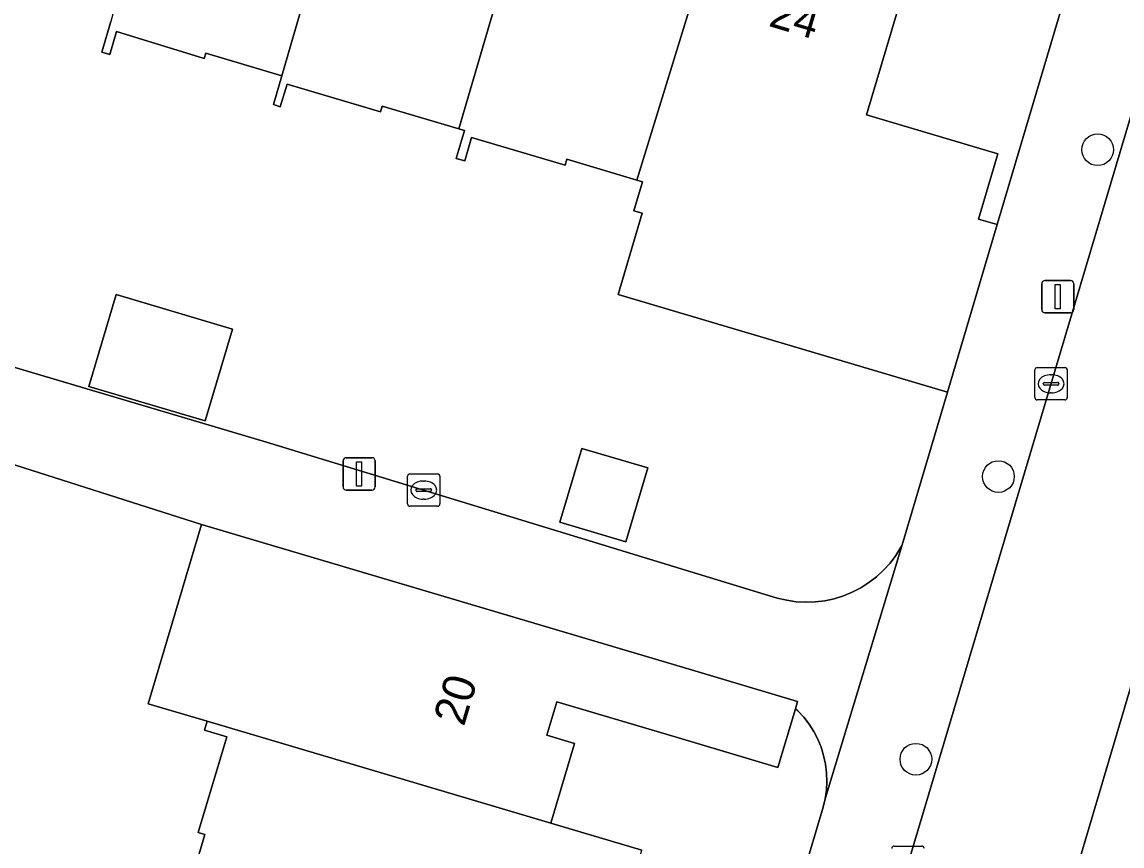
# Model space of a CAD drawing. Extents: x 162184 to 163154, y 385507 to 386516.
# Drawn here: x 162645.21 to 162679.2, y 386063.87 to 386089.33 of the extents above; entities that cross this region are included whole.
import ezdxf

# ---------------------------------------------------------------- set-up
doc = ezdxf.new("R2010")
doc.units = 0
for name, color, linetype in [('IMGEO_Boom', 7, 'Continuous'), ('IMGEO_Erf', 7, 'Continuous'), ('IMGEO_Kolk', 7, 'Continuous'), ('IMGEO_Lichtmast', 7, 'Continuous'), ('IMGEO_Muur', 7, 'Continuous'), ('IMGEO_Pand', 7, 'Continuous'), ('IMGEO_Pand_nummerreeks', 7, 'Continuous'), ('IMGEO_Rijbaan_lokaal_open', 7, 'Continuous'), ('IMGEO_Voetpad_open', 7, 'Continuous')]:
    doc.layers.add(name, color=color, linetype=linetype)

msp = doc.modelspace()

# ---------------------------------------------------------------- linework, layer by layer
at = {"layer": 'IMGEO_Boom'}
for centre in [(162678.444, 386085.382), (162675.38, 386075.286), (162672.827, 386066.552)]:
    msp.add_circle(centre, 0.489, dxfattribs=at)
at = {"layer": 'IMGEO_Erf'}
for points in [[(162673.016, 386092.209), (162671.307, 386086.458), (162675.364, 386085.253), (162674.766, 386083.24), (162675.341, 386083.069), (162678.454, 386093.552)], [(162613.841, 386087.903), (162652.771, 386076.351), (162668.548, 386071.532), (162668.837, 386071.463), (162669.13, 386071.419), (162669.426, 386071.403), (162669.723, 386071.412), (162670.017, 386071.449), (162670.308, 386071.511), (162670.591, 386071.599), (162670.865, 386071.712), (162671.128, 386071.849), (162671.378, 386072.009), (162671.613, 386072.19), (162671.83, 386072.392), (162672.029, 386072.613), (162672.207, 386072.85), (162672.363, 386073.102), (162672.402, 386073.174), (162673.803, 386077.892), (162663.627, 386080.915), (162664.371, 386083.421), (162664.111, 386083.498), (162664.378, 386084.395), (162664.205, 386084.446), (162662.046, 386085.088), (162661.99, 386084.902), (162659.103, 386085.76), (162658.889, 386085.039), (162658.629, 386085.116), (162658.884, 386085.975), (162658.71, 386086.026), (162656.339, 386086.73), (162656.286, 386086.555), (162653.401, 386087.412), (162653.193, 386086.712), (162652.98, 386086.776), (162653.243, 386087.664), (162650.893, 386088.362), (162650.844, 386088.199), (162648.135, 386089.031), (162647.924, 386088.323), (162647.675, 386088.397), (162647.957, 386089.34)], [(162650.177, 386061.915), (162650.863, 386064.22), (162650.654, 386064.283), (162651.537, 386067.247), (162650.849, 386067.452), (162650.93, 386067.723), (162649.109, 386068.266), (162650.754, 386073.806), (162644.29, 386075.864)], [(162655.1, 386015.095), (162669.961, 386065.071), (162670.024, 386065.332), (162670.063, 386065.598), (162670.078, 386065.866), (162670.069, 386066.135), (162670.036, 386066.402), (162669.979, 386066.664), (162669.899, 386066.921), (162669.797, 386067.169), (162669.673, 386067.407), (162669.528, 386067.634), (162669.363, 386067.846), (162669.18, 386068.043), (162669.105, 386068.11), (162668.566, 386066.297), (162665.391, 386067.24), (162661.731, 386068.327), (162661.424, 386067.295), (162662.278, 386067.041), (162661.548, 386064.58), (162664.364, 386063.744)]]:
    msp.add_lwpolyline(points, dxfattribs=at)
for points in [[(162648.126, 386080.908), (162651.717, 386079.841), (162650.874, 386077.002), (162647.283, 386078.069)], [(162662.507, 386076.156), (162664.548, 386075.55), (162663.869, 386073.266), (162661.828, 386073.872)]]:
    msp.add_lwpolyline(points, close=True, dxfattribs=at)
at = {"layer": 'IMGEO_Kolk'}
for p, q in [((162676.504, 386077.726), (162676.504, 386078.578)), ((162676.579, 386078.652), (162677.431, 386078.652)), ((162676.992, 386078.432), (162677.017, 386078.432)), ((162677.505, 386078.578), (162677.505, 386077.726)), ((162676.763, 386078.146), (162676.763, 386078.158)), ((162677.201, 386078.109), (162676.803, 386078.109)), ((162676.806, 386078.195), (162677.204, 386078.195)), ((162677.247, 386078.158), (162677.247, 386078.146)), ((162677.015, 386077.872), (162676.99, 386077.872)), ((162677.431, 386077.652), (162676.579, 386077.652)), ((162657.124, 386074.441), (162657.124, 386075.293)), ((162657.199, 386075.367), (162658.051, 386075.367)), ((162658.125, 386075.293), (162658.125, 386074.441)), ((162657.612, 386075.147), (162657.637, 386075.147)), ((162657.383, 386074.861), (162657.383, 386074.873)), ((162657.821, 386074.824), (162657.423, 386074.824)), ((162657.426, 386074.91), (162657.824, 386074.91)), ((162657.867, 386074.873), (162657.867, 386074.861)), ((162658.051, 386074.367), (162657.199, 386074.367)), ((162657.635, 386074.587), (162657.61, 386074.587)), ((162672.157, 386063.869), (162673.009, 386063.869))]:
    msp.add_line(p, q, dxfattribs=at)
for points in [[(162676.504, 386077.726), (162676.504, 386078.578)], [(162676.579, 386078.652), (162677.431, 386078.652)], [(162677.505, 386078.578), (162677.505, 386077.726)], [(162677.431, 386077.652), (162676.579, 386077.652)], [(162657.124, 386074.441), (162657.124, 386075.293)], [(162657.199, 386075.367), (162658.051, 386075.367)], [(162658.125, 386075.293), (162658.125, 386074.441)], [(162658.051, 386074.367), (162657.199, 386074.367)], [(162672.157, 386063.869), (162673.009, 386063.869)]]:
    msp.add_lwpolyline(points, dxfattribs=at)
for centre, radius, start, end in [((162676.581, 386078.576), 0.0765, 91.552, 178.448), ((162676.581, 386078.576), 0.0765, 91.552, 178.448), ((162677.429, 386078.576), 0.0765, 1.552, 88.448), ((162677.429, 386078.576), 0.0765, 1.552, 88.448), ((162676.803, 386078.155), 0.0403, 85.8775, 175.7526), ((162676.8, 386078.145), 0.0366, 178.938, 274.7102), ((162677.204, 386078.152), 0.043, 264.8664, 352.4533), ((162677.208, 386078.157), 0.0386, 1.7309, 96.639), ((162676.581, 386077.728), 0.0765, 181.552, 268.448), ((162676.581, 386077.728), 0.0765, 181.552, 268.448), ((162677.429, 386077.728), 0.0765, 271.552, 358.448), ((162677.429, 386077.728), 0.0765, 271.552, 358.448), ((162657.201, 386075.291), 0.0765, 91.552, 178.448), ((162657.201, 386075.291), 0.0765, 91.552, 178.448), ((162658.049, 386075.291), 0.0765, 1.552, 88.448), ((162658.049, 386075.291), 0.0765, 1.552, 88.448), ((162657.423, 386074.87), 0.0403, 85.8775, 175.7526), ((162657.42, 386074.86), 0.0366, 178.938, 274.7102), ((162657.824, 386074.867), 0.043, 264.8664, 352.4533), ((162657.828, 386074.872), 0.0386, 1.7309, 96.639), ((162657.201, 386074.443), 0.0765, 181.552, 268.448), ((162657.201, 386074.443), 0.0765, 181.552, 268.448), ((162658.049, 386074.443), 0.0765, 271.552, 358.448), ((162658.049, 386074.443), 0.0765, 271.552, 358.448), ((162672.159, 386063.793), 0.0765, 91.552, 178.448), ((162672.159, 386063.793), 0.0765, 91.552, 178.448), ((162673.007, 386063.793), 0.0765, 1.552, 88.448), ((162673.007, 386063.793), 0.0765, 1.552, 88.448)]:
    msp.add_arc(centre, radius, start, end, dxfattribs=at)
for centre, major_axis, ratio, start_param, end_param in [((162676.991, 386078.152), (-0.387, 0.002), 0.722429, 4.712389, 7.853982), ((162677.016, 386078.152), (-0.39, 0.002), 0.717154, 1.570796, 4.712389), ((162657.611, 386074.867), (-0.387, 0.002), 0.722429, 4.712389, 7.853982), ((162657.636, 386074.867), (-0.39, 0.002), 0.717154, 1.570796, 4.712389)]:
    msp.add_ellipse(centre, major_axis=major_axis, ratio=ratio, start_param=start_param, end_param=end_param, dxfattribs=at)
at = {"layer": 'IMGEO_Lichtmast'}
for p, q in [((162676.715, 386080.442), (162676.715, 386081.242)), ((162676.715, 386081.242), (162676.715, 386080.442)), ((162676.815, 386081.342), (162677.605, 386081.342)), ((162677.605, 386081.342), (162676.815, 386081.342)), ((162677.705, 386081.242), (162677.705, 386080.442)), ((162677.705, 386080.442), (162677.705, 386081.242)), ((162677.605, 386080.342), (162676.815, 386080.342)), ((162676.815, 386080.342), (162677.605, 386080.342)), ((162655.132, 386074.967), (162655.132, 386075.767)), ((162655.132, 386075.767), (162655.132, 386074.967)), ((162655.232, 386075.867), (162656.022, 386075.867)), ((162656.022, 386075.867), (162655.232, 386075.867)), ((162656.122, 386075.767), (162656.122, 386074.967)), ((162656.122, 386074.967), (162656.122, 386075.767)), ((162656.022, 386074.867), (162655.232, 386074.867)), ((162655.232, 386074.867), (162656.022, 386074.867))]:
    msp.add_line(p, q, dxfattribs=at)
for points in [[(162677.135, 386081.217), (162677.285, 386081.217), (162677.285, 386080.467), (162677.135, 386080.467), (162677.135, 386081.217)], [(162655.552, 386075.742), (162655.702, 386075.742), (162655.702, 386074.992), (162655.552, 386074.992), (162655.552, 386075.742)]]:
    msp.add_lwpolyline(points, dxfattribs=at)
for centre, start, end in [((162676.815, 386081.242), 90, 180), ((162676.815, 386081.242), 90, 180), ((162677.605, 386081.242), 0, 90), ((162677.605, 386081.242), 360, 90), ((162676.815, 386080.442), 180, 270), ((162676.815, 386080.442), 180, 270), ((162677.605, 386080.442), 270, 0), ((162677.605, 386080.442), 270, 0), ((162655.232, 386075.767), 90, 180), ((162655.232, 386075.767), 90, 180), ((162656.022, 386075.767), 0, 90), ((162656.022, 386075.767), 360, 90), ((162655.232, 386074.967), 180, 270), ((162655.232, 386074.967), 180, 270), ((162656.022, 386074.967), 270, 0), ((162656.022, 386074.967), 270, 0)]:
    msp.add_arc(centre, 0.1, start, end, dxfattribs=at)
at = {"layer": 'IMGEO_Muur'}
msp.add_lwpolyline([(162644.29, 386075.864), (162650.754, 386073.806)], dxfattribs=at)
at = {"layer": 'IMGEO_Pand'}
for points in [[(162656.035, 386097.281), (162653.855, 386097.929), (162653.616, 386097.126), (162652.667, 386097.408), (162653.754, 386101.069), (162653.558, 386101.127), (162651.585, 386101.714), (162650.704, 386098.749), (162650.531, 386098.804), (162647.957, 386089.34), (162647.675, 386088.397), (162647.924, 386088.323), (162648.135, 386089.031), (162650.844, 386088.199), (162650.893, 386088.362), (162653.243, 386087.664)], [(162653.243, 386087.664), (162652.98, 386086.776), (162653.193, 386086.712), (162653.401, 386087.412), (162656.286, 386086.555), (162656.339, 386086.73), (162658.71, 386086.026), (162661.515, 386095.626), (162659.187, 386096.317), (162658.942, 386095.493), (162658.049, 386095.758), (162659.136, 386099.415), (162657.044, 386100.037), (162656.21, 386097.229), (162656.035, 386097.281)], [(162667.13, 386093.961), (162664.723, 386094.676), (162664.483, 386093.868), (162663.572, 386094.139), (162664.658, 386097.795), (162662.536, 386098.425), (162661.689, 386095.574), (162661.515, 386095.626), (162658.71, 386086.026), (162658.884, 386085.975), (162658.629, 386085.116), (162658.889, 386085.039), (162659.103, 386085.76), (162661.99, 386084.902), (162662.046, 386085.088), (162664.205, 386084.446)], [(162675.341, 386083.069), (162674.766, 386083.24), (162675.364, 386085.253), (162671.307, 386086.458), (162673.016, 386092.209), (162670.22, 386093.04), (162669.949, 386092.13), (162668.923, 386092.435), (162670.036, 386096.182), (162668.146, 386096.744), (162667.304, 386093.909), (162667.13, 386093.961), (162664.205, 386084.446), (162664.378, 386084.395), (162664.111, 386083.498), (162664.371, 386083.421), (162663.627, 386080.915), (162673.803, 386077.892)], [(162650.874, 386077.002), (162651.717, 386079.841), (162648.126, 386080.908), (162647.283, 386078.069)], [(162664.548, 386075.55), (162662.507, 386076.156), (162661.828, 386073.872), (162663.869, 386073.266)], [(162665.996, 386069.279), (162652.634, 386073.247), (162650.754, 386073.806), (162649.109, 386068.266), (162650.93, 386067.723), (162661.548, 386064.58), (162662.278, 386067.041), (162661.424, 386067.295), (162661.731, 386068.327), (162665.391, 386067.24), (162668.566, 386066.297), (162669.105, 386068.11), (162669.172, 386068.336)], [(162664.364, 386063.744), (162661.548, 386064.58), (162650.93, 386067.723), (162650.849, 386067.452), (162651.537, 386067.247), (162650.654, 386064.283), (162650.863, 386064.22), (162650.177, 386061.915), (162659.848, 386058.962), (162660.64, 386061.629), (162659.83, 386061.87), (162660.116, 386062.832), (162663.771, 386061.746), (162665.957, 386061.097), (162666.47, 386062.825), (162664.284, 386063.474)]]:
    msp.add_lwpolyline(points, close=True, dxfattribs=at)
at = {"layer": 'IMGEO_Rijbaan_lokaal_open'}
msp.add_lwpolyline([(162687.061, 386094.431), (162682.265, 386095.831), (162662.333, 386028.923), (162665.258, 386028.052), (162668.184, 386027.181), (162671.109, 386026.31), (162674.035, 386025.44), (162676.96, 386024.569), (162679.886, 386023.698), (162682.811, 386022.827), (162684.772, 386029.534), (162670.528, 386033.7), (162672.704, 386041.141), (162672.62, 386041.307), (162672.451, 386041.73), (162672.321, 386042.167), (162672.23, 386042.613), (162672.18, 386043.066), (162672.17, 386043.522), (162672.201, 386043.976), (162672.273, 386044.426), (162672.384, 386044.868)], close=True, dxfattribs=at)
at = {"layer": 'IMGEO_Voetpad_open'}
for points in [[(162678.454, 386093.552), (162675.341, 386083.069), (162673.803, 386077.892), (162672.402, 386073.174), (162670.024, 386065.332), (162669.961, 386065.071), (162655.1, 386015.095), (162657.745, 386013.892), (162658.274, 386015.596), (162660.47, 386022.665), (162662.333, 386028.923), (162682.265, 386095.831)], [(162687.061, 386094.431), (162672.384, 386044.868), (162675.165, 386044.035), (162690.004, 386093.566)], [(162652.771, 386076.351), (162613.841, 386087.903), (162597.542, 386092.739)], [(162644.29, 386075.864), (162650.754, 386073.806), (162652.634, 386073.247), (162665.996, 386069.279), (162669.172, 386068.336), (162669.105, 386068.11), (162669.18, 386068.043), (162669.363, 386067.846), (162669.528, 386067.634), (162669.673, 386067.407), (162669.797, 386067.169), (162669.899, 386066.921), (162669.979, 386066.664), (162670.036, 386066.402), (162670.069, 386066.135), (162670.078, 386065.866), (162670.063, 386065.598), (162670.024, 386065.332), (162672.402, 386073.174), (162672.363, 386073.102), (162672.207, 386072.85), (162672.029, 386072.613), (162671.83, 386072.392), (162671.613, 386072.19), (162671.378, 386072.009), (162671.128, 386071.849), (162670.865, 386071.712), (162670.591, 386071.599), (162670.308, 386071.511), (162670.017, 386071.449), (162669.723, 386071.412), (162669.426, 386071.403), (162669.13, 386071.419), (162668.837, 386071.463), (162668.548, 386071.532), (162652.771, 386076.351)]]:
    msp.add_lwpolyline(points, dxfattribs=at)

# ---------------------------------------------------------------- texts
at = {"layer": 'IMGEO_Pand_nummerreeks'}
for s, rotation, p in [('24', 343.4402, (162668.246, 386089.214)), ('20', 73.3787, (162658.865, 386067.539))]:
    msp.add_text(s, height=1, rotation=rotation, dxfattribs=at).set_placement(p)

doc.saveas('drawing.dxf')
